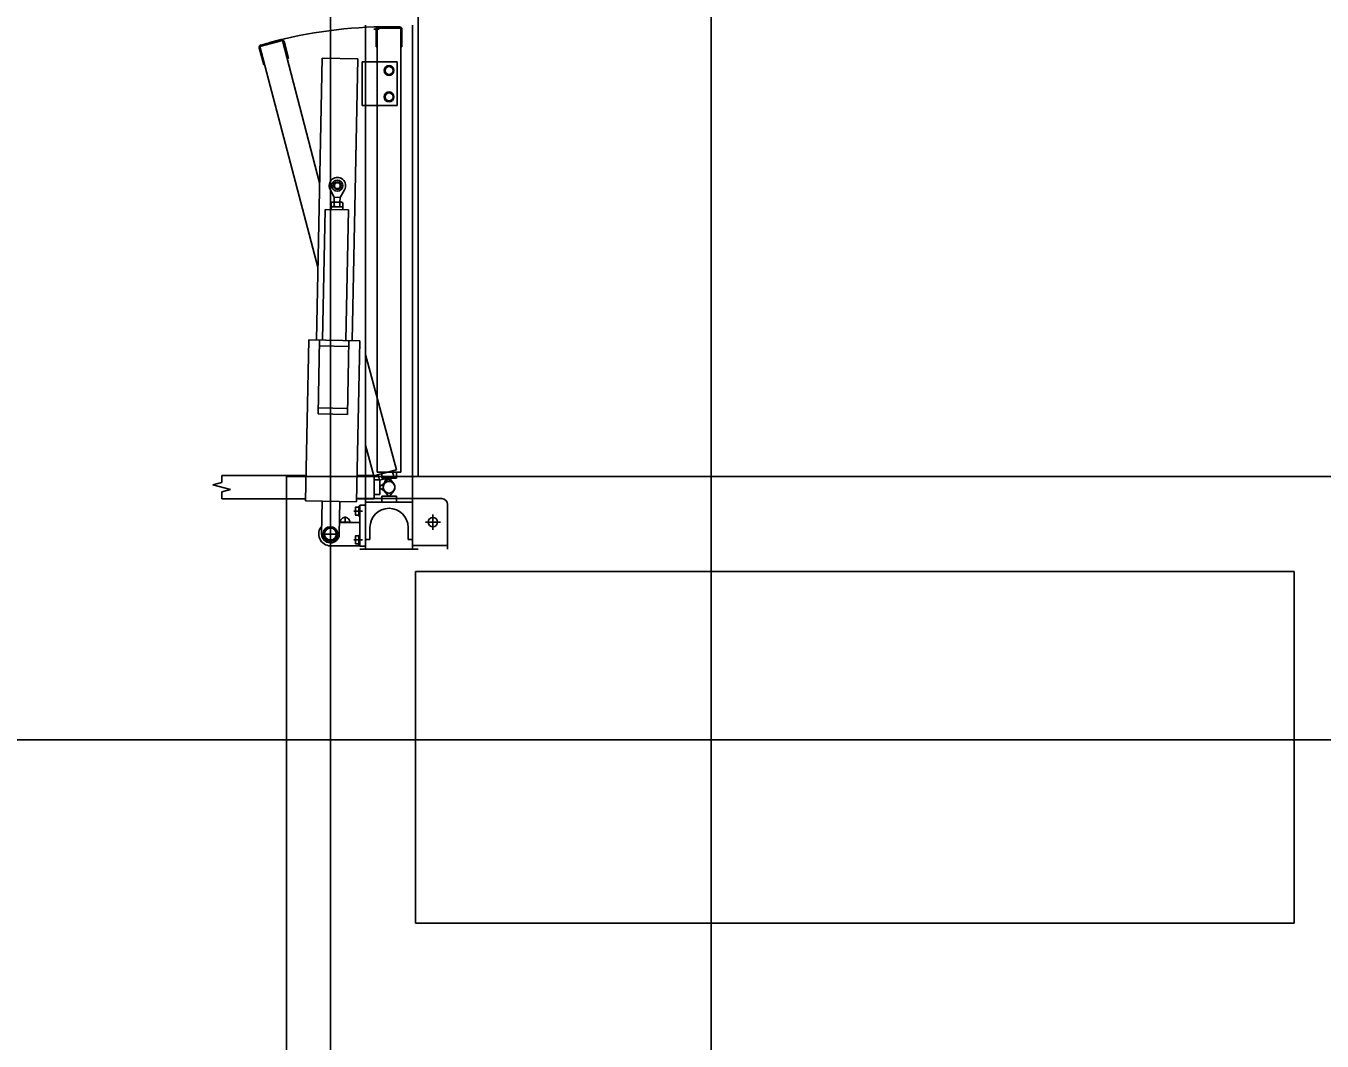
# Model space of a CAD drawing. Extents: x -264222 to -263592, y -1242345 to -1242048.
# Drawn here: x -263909.563 to -263907.35, y -1242126.396 to -1242124.663 of the extents above; entities that cross this region are included whole.
import ezdxf

# ---------------------------------------------------------------- set-up
doc = ezdxf.new("R2010")
doc.units = 0
doc.layers.add('HESCON_OSI_STAVBY_KFA', color=7, linetype='Continuous')
doc.layers.add('KFA_2D_SITUACIA_DSP', color=7, linetype='Continuous')

msp = doc.modelspace()

# ---------------------------------------------------------------- linework, layer by layer
at = {"layer": 'HESCON_OSI_STAVBY_KFA'}
for p, q in [((-263908.3928, -1242083.2372), (-263908.3928, -1242246.7072)), ((-263917.4528, -1242125.8822), (-263905.5048, -1242125.8822)), ((-263917.4528, -1242125.8822), (-263905.5048, -1242125.8822)), ((-263792.6528, -1242125.8822), (-263909.3428, -1242125.8822))]:
    msp.add_line(p, q, dxfattribs=at)
at = {"layer": 'KFA_2D_SITUACIA_DSP'}
for p, q in [((-263908.8928, -1242125.4322), (-263908.8928, -1242101.7691)), ((-263908.9827, -1242124.6617), (-263908.9827, -1242125.5562)), ((-263908.9597, -1242124.6685), (-263908.9687, -1242124.6685)), ((-263908.9647, -1242124.6687), (-263908.9647, -1242124.6987)), ((-263908.9627, -1242124.6667), (-263908.9627, -1242125.4252)), ((-263908.9627, -1242124.6667), (-263908.9227, -1242124.6667)), ((-263908.9607, -1242124.6647), (-263908.9247, -1242124.6647)), ((-263908.9227, -1242124.6667), (-263908.9227, -1242125.4252)), ((-263908.9207, -1242124.6687), (-263908.9207, -1242124.6987)), ((-263908.9027, -1242124.6617), (-263908.9027, -1242125.5562)), ((-263909.1644, -1242124.7006), (-263909.1567, -1242124.7296)), ((-263909.1244, -1242124.6878), (-263909.163, -1242124.6981)), ((-263909.163, -1242124.6981), (-263909.0642, -1242125.0747)), ((-263909.1268, -1242124.6864), (-263909.1616, -1242124.6957)), ((-263909.1244, -1242124.6878), (-263909.0613, -1242124.9309)), ((-263909.1142, -1242124.7182), (-263909.1219, -1242124.6892)), ((-263908.9657, -1242124.6837), (-263908.9627, -1242124.6837)), ((-263908.9647, -1242124.6987), (-263908.9627, -1242124.6987)), ((-263908.9227, -1242124.6987), (-263908.9207, -1242124.6987)), ((-263909.1161, -1242124.7187), (-263909.1142, -1242124.7182)), ((-263909.0667, -1242125.1991), (-263909.0571, -1242124.7182)), ((-263908.9961, -1242124.7194), (-263909.0571, -1242124.7182)), ((-263908.9961, -1242124.7194), (-263909.0057, -1242125.2003)), ((-263908.9887, -1242124.7242), (-263908.9827, -1242124.7242)), ((-263908.9887, -1242124.7242), (-263908.9887, -1242124.7992)), ((-263908.9827, -1242124.7242), (-263908.9287, -1242124.7242)), ((-263908.9287, -1242124.7242), (-263908.9287, -1242124.7992)), ((-263909.1567, -1242124.7296), (-263909.1547, -1242124.729)), ((-263908.9495, -1242124.7352), (-263908.9427, -1242124.7313)), ((-263908.9495, -1242124.7431), (-263908.9495, -1242124.7352)), ((-263908.9427, -1242124.747), (-263908.9495, -1242124.7431)), ((-263908.9427, -1242124.7313), (-263908.9359, -1242124.7352)), ((-263908.9359, -1242124.7431), (-263908.9427, -1242124.747)), ((-263908.9359, -1242124.7352), (-263908.9359, -1242124.7431)), ((-263908.9495, -1242124.7802), (-263908.9427, -1242124.7763)), ((-263908.9495, -1242124.7881), (-263908.9495, -1242124.7802)), ((-263908.9427, -1242124.792), (-263908.9495, -1242124.7881)), ((-263908.9427, -1242124.7763), (-263908.9359, -1242124.7802)), ((-263908.9359, -1242124.7881), (-263908.9427, -1242124.792)), ((-263908.9359, -1242124.7802), (-263908.9359, -1242124.7881)), ((-263908.9887, -1242124.7992), (-263908.9827, -1242124.7992)), ((-263908.9827, -1242124.7992), (-263908.9287, -1242124.7992)), ((-263909.0363, -1242124.9557), (-263909.0433, -1242124.9423)), ((-263909.0263, -1242124.9559), (-263909.0188, -1242124.9428)), ((-263909.0413, -1242124.9645), (-263909.0414, -1242124.971)), ((-263909.04, -1242124.9638), (-263909.0413, -1242124.9645)), ((-263909.04, -1242124.9638), (-263909.023, -1242124.9641)), ((-263909.0363, -1242124.9557), (-263909.0365, -1242124.9638)), ((-263909.0364, -1242124.9646), (-263909.0365, -1242124.9711)), ((-263909.0263, -1242124.9559), (-263909.0363, -1242124.9557)), ((-263909.0266, -1242124.9648), (-263909.0267, -1242124.9713)), ((-263909.0263, -1242124.9559), (-263909.0265, -1242124.964)), ((-263909.023, -1242124.9641), (-263909.0217, -1242124.9649)), ((-263909.0217, -1242124.9649), (-263909.0218, -1242124.9714)), ((-263909.0517, -1242124.9765), (-263909.0562, -1242125.1993)), ((-263909.0517, -1242124.9765), (-263909.0117, -1242124.9773)), ((-263909.0416, -1242124.9717), (-263909.0417, -1242124.9767)), ((-263909.0416, -1242124.9717), (-263909.0216, -1242124.9721)), ((-263909.0401, -1242124.9718), (-263909.0414, -1242124.971)), ((-263909.0401, -1242124.9718), (-263909.0231, -1242124.9721)), ((-263909.0231, -1242124.9721), (-263909.0218, -1242124.9714)), ((-263909.0216, -1242124.9721), (-263909.0217, -1242124.9771)), ((-263909.0117, -1242124.9773), (-263909.0162, -1242125.2001)), ((-263909.0851, -1242125.4738), (-263909.0796, -1242125.1989)), ((-263909.0796, -1242125.1989), (-263908.9927, -1242125.2006)), ((-263909.0612, -1242125.1992), (-263909.0637, -1242125.3253)), ((-263909.0614, -1242125.2092), (-263909.0114, -1242125.2102)), ((-263909.0112, -1242125.2002), (-263909.0137, -1242125.3263)), ((-263908.9927, -1242125.2006), (-263908.9981, -1242125.4755)), ((-263908.9827, -1242125.2241), (-263908.93, -1242125.4209)), ((-263909.0635, -1242125.3153), (-263909.0135, -1242125.3163)), ((-263909.0637, -1242125.3253), (-263909.0137, -1242125.3263)), ((-263908.9827, -1242125.3787), (-263908.9687, -1242125.4312)), ((-263909.2284, -1242125.4307), (-263909.0843, -1242125.4307)), ((-263909.2284, -1242125.4426), (-263909.2284, -1242125.4307)), ((-263909.1178, -1242132.4322), (-263909.1178, -1242125.4322)), ((-263909.1178, -1242125.4322), (-263896.7678, -1242125.4322)), ((-263908.9972, -1242125.4307), (-263908.9682, -1242125.4307)), ((-263908.93, -1242125.4209), (-263908.9687, -1242125.4312)), ((-263908.9682, -1242125.4307), (-263908.9682, -1242125.4707)), ((-263908.9627, -1242125.4252), (-263908.9227, -1242125.4252)), ((-263908.9614, -1242125.4293), (-263908.9588, -1242125.4389)), ((-263908.9588, -1242125.4389), (-263908.9347, -1242125.4325)), ((-263908.9552, -1242125.4252), (-263908.9552, -1242125.4352)), ((-263908.9302, -1242125.4252), (-263908.9552, -1242125.4252)), ((-263908.9373, -1242125.4228), (-263908.9347, -1242125.4325)), ((-263908.9302, -1242125.4252), (-263908.9302, -1242125.4352)), ((-263909.2434, -1242125.4466), (-263909.2284, -1242125.4426)), ((-263909.2134, -1242125.4547), (-263909.2434, -1242125.4466)), ((-263909.2284, -1242125.4587), (-263909.2134, -1242125.4547)), ((-263908.9682, -1242125.4632), (-263908.9682, -1242125.4382)), ((-263908.9682, -1242125.4382), (-263908.9582, -1242125.4382)), ((-263908.9582, -1242125.4632), (-263908.9582, -1242125.4382)), ((-263908.9582, -1242125.4497), (-263908.9487, -1242125.4426)), ((-263908.9582, -1242125.4517), (-263908.9582, -1242125.4497)), ((-263908.9487, -1242125.4587), (-263908.9582, -1242125.4517)), ((-263908.9302, -1242125.4352), (-263908.9552, -1242125.4352)), ((-263908.9521, -1242125.447), (-263908.9477, -1242125.436)), ((-263908.9437, -1242125.4352), (-263908.9508, -1242125.4447)), ((-263908.9477, -1242125.436), (-263908.9458, -1242125.4354)), ((-263908.9458, -1242125.4354), (-263908.9365, -1242125.4429)), ((-263908.9417, -1242125.4352), (-263908.9437, -1242125.4352)), ((-263908.9347, -1242125.4447), (-263908.9417, -1242125.4352)), ((-263909.2284, -1242125.4707), (-263909.2284, -1242125.4587)), ((-263909.2284, -1242125.4707), (-263909.0851, -1242125.4707)), ((-263908.9981, -1242125.4755), (-263909.0851, -1242125.4738)), ((-263909.0577, -1242125.5304), (-263909.0566, -1242125.4744)), ((-263909.0266, -1242125.475), (-263909.0277, -1242125.531)), ((-263908.998, -1242125.4702), (-263908.9827, -1242125.4702)), ((-263908.998, -1242125.4707), (-263908.9682, -1242125.4707)), ((-263908.9827, -1242125.4702), (-263908.9027, -1242125.4702)), ((-263908.9827, -1242125.4762), (-263908.9027, -1242125.4762)), ((-263908.9682, -1242125.4632), (-263908.9582, -1242125.4632)), ((-263908.9552, -1242125.4762), (-263908.9552, -1242125.4662)), ((-263908.9302, -1242125.4662), (-263908.9552, -1242125.4662)), ((-263908.9302, -1242125.4762), (-263908.9552, -1242125.4762)), ((-263908.9508, -1242125.4566), (-263908.9437, -1242125.4662)), ((-263908.9437, -1242125.4662), (-263908.9417, -1242125.4662)), ((-263908.9417, -1242125.4662), (-263908.9347, -1242125.4566)), ((-263908.9302, -1242125.4762), (-263908.9302, -1242125.4662)), ((-263908.9027, -1242125.4702), (-263908.8527, -1242125.4702)), ((-263909.0026, -1242125.4917), (-263908.9882, -1242125.4917)), ((-263909, -1242125.4985), (-263909, -1242125.4849)), ((-263909, -1242125.4849), (-263908.9945, -1242125.4849)), ((-263908.9945, -1242125.4985), (-263909, -1242125.4985)), ((-263908.9945, -1242125.4917), (-263908.9991, -1242125.4917)), ((-263908.9945, -1242125.4833), (-263908.9945, -1242125.5001)), ((-263908.9945, -1242125.4833), (-263908.9927, -1242125.4833)), ((-263908.9945, -1242125.4849), (-263908.9945, -1242125.4985)), ((-263908.9945, -1242125.5001), (-263908.9927, -1242125.5001)), ((-263908.9827, -1242125.4812), (-263908.9927, -1242125.4812)), ((-263908.9927, -1242125.5512), (-263908.9927, -1242125.4812)), ((-263908.9927, -1242125.4833), (-263908.9927, -1242125.5001)), ((-263908.9827, -1242125.5512), (-263908.9827, -1242125.4812)), ((-263908.8677, -1242125.5232), (-263908.8677, -1242125.4972)), ((-263908.8427, -1242125.5562), (-263908.8427, -1242125.4802)), ((-263909.0486, -1242125.5205), (-263909.0545, -1242125.5307)), ((-263909.0369, -1242125.5205), (-263909.0486, -1242125.5205)), ((-263909.0427, -1242125.5463), (-263909.0427, -1242125.5151)), ((-263909.031, -1242125.5307), (-263909.0369, -1242125.5205)), ((-263909.0273, -1242125.5102), (-263909.0082, -1242125.5102)), ((-263908.9927, -1242125.5107), (-263909.0273, -1242125.5107)), ((-263909.0177, -1242125.5107), (-263909.0177, -1242125.5006)), ((-263908.9752, -1242125.5192), (-263908.9752, -1242125.5402)), ((-263908.9102, -1242125.5192), (-263908.9102, -1242125.5402)), ((-263908.8807, -1242125.5102), (-263908.8547, -1242125.5102)), ((-263909.0583, -1242125.5307), (-263909.0271, -1242125.5307)), ((-263909.0545, -1242125.5307), (-263909.0486, -1242125.5409)), ((-263909.0486, -1242125.5409), (-263909.0369, -1242125.5409)), ((-263909.0369, -1242125.5409), (-263909.031, -1242125.5307)), ((-263909.0026, -1242125.5407), (-263908.9882, -1242125.5407)), ((-263909, -1242125.5475), (-263909, -1242125.5339)), ((-263909, -1242125.5339), (-263908.9945, -1242125.5339)), ((-263908.9945, -1242125.5407), (-263908.9991, -1242125.5407)), ((-263908.9945, -1242125.5323), (-263908.9945, -1242125.5491)), ((-263908.9945, -1242125.5323), (-263908.9927, -1242125.5323)), ((-263908.9945, -1242125.5339), (-263908.9945, -1242125.5475)), ((-263908.9927, -1242125.5323), (-263908.9927, -1242125.5491)), ((-263908.9827, -1242125.5402), (-263908.9752, -1242125.5402)), ((-263908.9102, -1242125.5402), (-263908.9027, -1242125.5402)), ((-263908.9927, -1242125.5507), (-263909.0427, -1242125.5507)), ((-263908.9945, -1242125.5475), (-263909, -1242125.5475)), ((-263908.9945, -1242125.5491), (-263908.9927, -1242125.5491)), ((-263908.9827, -1242125.5512), (-263908.9927, -1242125.5512)), ((-263908.8927, -1242125.5562), (-263908.9927, -1242125.5562)), ((-263908.9027, -1242125.5502), (-263908.8427, -1242125.5502)), ((-263908.8977, -1242126.1948), (-263908.8977, -1242125.5948)), ((-263908.8977, -1242125.5948), (-263907.3977, -1242125.5948)), ((-263907.3977, -1242125.5948), (-263907.3977, -1242126.1948)), ((-263907.3977, -1242126.1948), (-263908.8977, -1242126.1948))]:
    msp.add_line(p, q, dxfattribs=at)
for points in [[(-263794.8928, -1242227.3822), (-263808.9678, -1242241.4572), (-263894.9678, -1242241.4572), (-263909.0428, -1242227.3822), (-263909.0428, -1242196.3327), (-263914.1428, -1242196.3327), (-263914.1428, -1242132.4327), (-263909.0428, -1242132.4327), (-263909.0428, -1242101.3822), (-263894.9678, -1242087.3072), (-263808.9678, -1242087.3072), (-263794.8928, -1242101.3822), (-263794.8928, -1242227.3822)], [(-263909.0428, -1242125.4322), (-263902.3428, -1242125.4322), (-263902.3428, -1242104.4822), (-263902.1123, -1242103.927), (-263898.5405, -1242100.3551), (-263895.9949, -1242097.8096), (-263892.4231, -1242094.2377), (-263891.8679, -1242094.0072), (-263812.0711, -1242094.0072), (-263811.5126, -1242094.2377), (-263801.8233, -1242103.9269), (-263801.5928, -1242104.4822), (-263801.5928, -1242224.2823), (-263801.8238, -1242224.838), (-263805.3925, -1242228.4066)]]:
    msp.add_lwpolyline(points, dxfattribs=at)
for centre, radius in [((-263908.9427, -1242124.7392), 0.0084), ((-263908.9427, -1242124.7392), 0.0068), ((-263908.9427, -1242124.7842), 0.0084), ((-263908.9427, -1242124.7842), 0.0068), ((-263909.0309, -1242124.9358), 0.00952), ((-263909.0309, -1242124.9358), 0.00645), ((-263909.0309, -1242124.9358), 0.005), ((-263909.0427, -1242125.5307), 0.0126), ((-263909.0427, -1242125.5307), 0.0102), ((-263908.8677, -1242125.5102), 0.008)]:
    msp.add_circle(centre, radius, dxfattribs=at)
for centre, radius, start, end in [((-263908.9427, -1242125.4507), 0.7862, 90, 105), ((-263908.9607, -1242124.6687), 0.004, 90, 180), ((-263908.9247, -1242124.6687), 0.004, 0, 90), ((-263909.1606, -1242124.6995), 0.004, 105, 195), ((-263909.1258, -1242124.6902), 0.004, 15, 105), ((-263909.0309, -1242124.9358), 0.014, 330.1229, 207.5971), ((-263909.0389, -1242124.9681), 0.00432, 54.2666, 123.4534), ((-263909.0318, -1242124.9801), 0.0161, 71.1601, 106.5599), ((-263909.0364, -1242124.9646), 0.0001, 289.6732, 358.86), ((-263909.0242, -1242124.9684), 0.00432, 54.2666, 123.4534), ((-263909.0389, -1242124.9675), 0.00432, 234.2666, 303.4534), ((-263909.0365, -1242124.9711), 0.0001, 358.86, 68.0468), ((-263909.0313, -1242124.9558), 0.0161, 251.1601, 286.5599), ((-263909.0242, -1242124.9678), 0.00432, 234.2666, 303.4534), ((-263908.9427, -1242125.4507), 0.01, 323.6139, 216.3861), ((-263908.9427, -1242125.4507), 0.01, 158.6139, 51.3861), ((-263908.9427, -1242125.4507), 0.01, 143.6139, 36.3861), ((-263908.9427, -1242125.4507), 0.01, 233.6139, 126.3861), ((-263908.8527, -1242125.4802), 0.01, 0, 90), ((-263908.9932, -1242125.4883), 0.0068, 150, 210), ((-263908.9932, -1242125.4951), 0.0068, 150, 210), ((-263908.9427, -1242125.5192), 0.0325, 0, 180), ((-263909.0427, -1242125.5307), 0.02, 137.4504, 270), ((-263909.0177, -1242125.5102), 0.008, 356.4167, 183.5833), ((-263909.0427, -1242125.5307), 0.015, 178.86, 358.86), ((-263908.9932, -1242125.5373), 0.0068, 150, 210), ((-263908.9932, -1242125.5441), 0.0068, 150, 210)]:
    msp.add_arc(centre, radius, start, end, dxfattribs=at)

doc.saveas('drawing.dxf')
